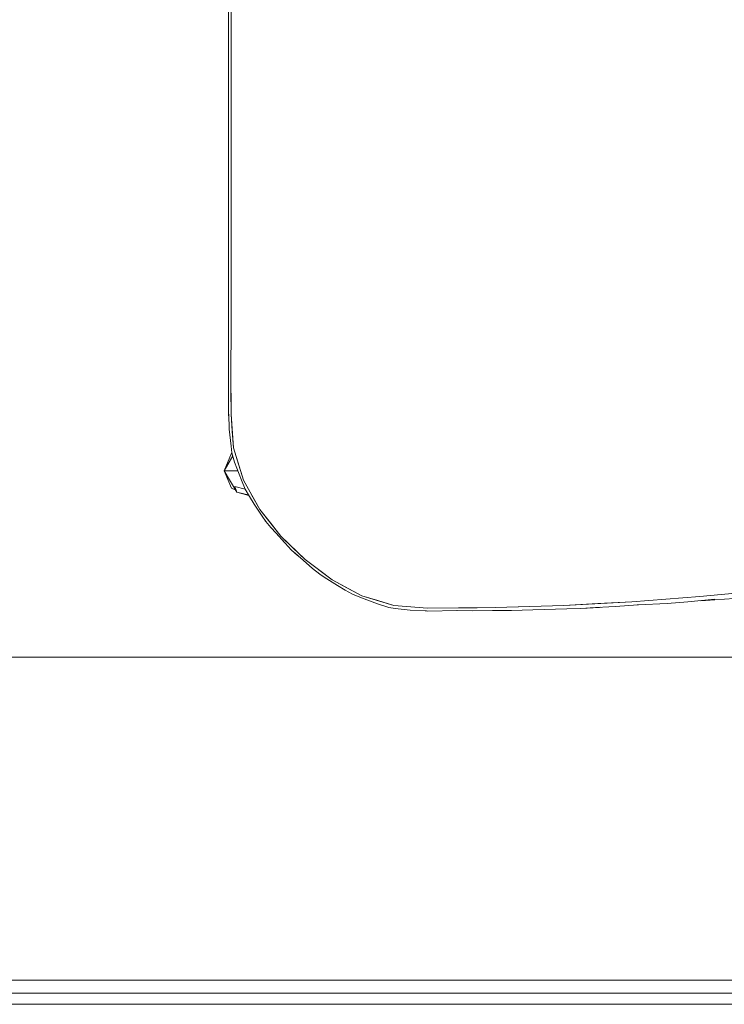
# Model space of a CAD drawing. Header units: millimetres. Extents: x 321 to 585, y -277 to 9.
# Tile 1049 of 1056: x 359.936 to 360.523, y -4.912 to -4.092. Entities that reach past the tile are written whole.
import ezdxf

# ---------------------------------------------------------------- set-up
doc = ezdxf.new("R2010")
doc.units = ezdxf.units.MM
doc.header["$MEASUREMENT"] = 0
for name, color, linetype, lineweight in [('IFC-Elemento de mobília-Contorno', 152, 'Continuous', 5), ('IFC-Laje-Contorno', 134, 'Continuous', 5), ('IFC-Parede padrão-Contorno', 44, 'Continuous', 5), ('IFC-Viga-Contorno', 66, 'Continuous', 5)]:
    doc.layers.add(name, color=color, linetype=linetype, lineweight=lineweight)

msp = doc.modelspace()

# ---------------------------------------------------------------- linework, layer by layer
at = {"layer": 'IFC-Elemento de mobília-Contorno', "color": 7, "lineweight": 5}
for p, q in [((360.11194, -4.10063), (360.11194, -4.06508)), ((360.11194, -4.10063), (360.11194, -4.06508)), ((360.10975, -4.10063), (360.10975, -4.08063)), ((360.10975, -4.10063), (360.10975, -4.08063)), ((360.10975, -4.10063), (360.10975, -4.08063)), ((360.10975, -4.12062), (360.10975, -4.10063)), ((360.10975, -4.12062), (360.10975, -4.10063)), ((360.11194, -4.13616), (360.11194, -4.10063)), ((360.11194, -4.13616), (360.11194, -4.10063)), ((360.11194, -4.11839), (360.11194, -4.1095)), ((360.11194, -4.11839), (360.11194, -4.1095)), ((360.11194, -4.13616), (360.11194, -4.11839)), ((360.11194, -4.13616), (360.11194, -4.11839)), ((360.10975, -4.14062), (360.10975, -4.12062)), ((360.10975, -4.14062), (360.10975, -4.12062)), ((360.10975, -4.16062), (360.10975, -4.14062)), ((360.10975, -4.16062), (360.10975, -4.14062)), ((360.10975, -4.18062), (360.10975, -4.14062)), ((360.11193, -4.1717), (360.11194, -4.13616)), ((360.11193, -4.1717), (360.11194, -4.13616)), ((360.11193, -4.1717), (360.11193, -4.15393)), ((360.11193, -4.1717), (360.11193, -4.15393)), ((360.10975, -4.18062), (360.10975, -4.16062)), ((360.10975, -4.18062), (360.10975, -4.16062)), ((360.11192, -4.20724), (360.11193, -4.1717)), ((360.11192, -4.20724), (360.11193, -4.1717)), ((360.10975, -4.20061), (360.10975, -4.18062)), ((360.10975, -4.20061), (360.10975, -4.18062)), ((360.10975, -4.20061), (360.10975, -4.18062)), ((360.11192, -4.20724), (360.11192, -4.18947)), ((360.11192, -4.20724), (360.11192, -4.18947)), ((360.10975, -4.22061), (360.10975, -4.20061)), ((360.10975, -4.22061), (360.10975, -4.20061)), ((360.1119, -4.24279), (360.11192, -4.20724)), ((360.1119, -4.24279), (360.11192, -4.20724)), ((360.10975, -4.23061), (360.10975, -4.22061)), ((360.10975, -4.23061), (360.10975, -4.22061)), ((360.10975, -4.23061), (360.10975, -4.22061)), ((360.1119, -4.24279), (360.11191, -4.22501)), ((360.1119, -4.24279), (360.11191, -4.22501)), ((360.10975, -4.24061), (360.10975, -4.23061)), ((360.10975, -4.24061), (360.10975, -4.23061)), ((360.10975, -4.2606), (360.10975, -4.24061)), ((360.10975, -4.2606), (360.10975, -4.24061)), ((360.10975, -4.2606), (360.10975, -4.24061)), ((360.1119, -4.24279), (360.11191, -4.27832)), ((360.1119, -4.24279), (360.11191, -4.27832)), ((360.10975, -4.28061), (360.10975, -4.2606)), ((360.10975, -4.28061), (360.10975, -4.2606)), ((360.10975, -4.28061), (360.10975, -4.2606)), ((360.10975, -4.30061), (360.10975, -4.2606)), ((360.11191, -4.26944), (360.11191, -4.26055)), ((360.11191, -4.26944), (360.11191, -4.26055)), ((360.11191, -4.26944), (360.11191, -4.27832)), ((360.11191, -4.26944), (360.11191, -4.27832)), ((360.10975, -4.30061), (360.10975, -4.28061)), ((360.10975, -4.30061), (360.10975, -4.28061)), ((360.11191, -4.31386), (360.11191, -4.27832)), ((360.11191, -4.31386), (360.11191, -4.27832)), ((360.11191, -4.31386), (360.11191, -4.29609)), ((360.11191, -4.31386), (360.11191, -4.29609)), ((360.10975, -4.32061), (360.10975, -4.30061)), ((360.10975, -4.32061), (360.10975, -4.30061)), ((360.11183, -4.3494), (360.11191, -4.31386)), ((360.11183, -4.3494), (360.11191, -4.31386)), ((360.11187, -4.33162), (360.11191, -4.31386)), ((360.10975, -4.34062), (360.10975, -4.32061)), ((360.10975, -4.34062), (360.10975, -4.32061)), ((360.10975, -4.34062), (360.10975, -4.32061)), ((360.11183, -4.3494), (360.11187, -4.33162)), ((360.11183, -4.3494), (360.11187, -4.33162)), ((360.10975, -4.36062), (360.10975, -4.34062)), ((360.10975, -4.36062), (360.10975, -4.34062)), ((360.11172, -4.38493), (360.11183, -4.3494)), ((360.11172, -4.38493), (360.11183, -4.3494)), ((360.10975, -4.38062), (360.10975, -4.36062)), ((360.10975, -4.38062), (360.10975, -4.36062)), ((360.10975, -4.38062), (360.10975, -4.36062)), ((360.10975, -4.38062), (360.10975, -4.36062)), ((360.11172, -4.38493), (360.11177, -4.36716)), ((360.11172, -4.38493), (360.11177, -4.36716)), ((360.10975, -4.40062), (360.10975, -4.38062)), ((360.10975, -4.40062), (360.10975, -4.38062)), ((360.10975, -4.38349), (360.10975, -4.42078)), ((360.11172, -4.38493), (360.11181, -4.42046)), ((360.11172, -4.38493), (360.11181, -4.42046)), ((360.10975, -4.42063), (360.10975, -4.40062)), ((360.10975, -4.42063), (360.10975, -4.40062)), ((360.11176, -4.40049), (360.11181, -4.42046)), ((360.11176, -4.40049), (360.11181, -4.42046)), ((360.10975, -4.42063), (360.10997, -4.42309)), ((360.10975, -4.42063), (360.10997, -4.42309)), ((360.10975, -4.42078), (360.10997, -4.42323)), ((360.10975, -4.42078), (360.10997, -4.42323)), ((360.10989, -4.42059), (360.11028, -4.43291)), ((360.10989, -4.42059), (360.11028, -4.43291)), ((360.11181, -4.42046), (360.11284, -4.43463)), ((360.11181, -4.42046), (360.11387, -4.44864)), ((360.11181, -4.42046), (360.11284, -4.43463)), ((360.11181, -4.42046), (360.11387, -4.44864)), ((360.11028, -4.43291), (360.11184, -4.44727)), ((360.11028, -4.43291), (360.11184, -4.44727)), ((360.11284, -4.43463), (360.11387, -4.44864)), ((360.11284, -4.43463), (360.11387, -4.44864)), ((360.11184, -4.44727), (360.11262, -4.45268)), ((360.11184, -4.44727), (360.11262, -4.45268)), ((360.11364, -4.44548), (360.11364, -4.44551)), ((360.11364, -4.44548), (360.11364, -4.44551)), ((360.10618, -4.46762), (360.11215, -4.45308)), ((360.10618, -4.46762), (360.11333, -4.45524)), ((360.11261, -4.45248), (360.11262, -4.45268)), ((360.11262, -4.45268), (360.11478, -4.4605)), ((360.11262, -4.45268), (360.11269, -4.45285)), ((360.11262, -4.45268), (360.11264, -4.45287)), ((360.11262, -4.45268), (360.11478, -4.4605)), ((360.11262, -4.45268), (360.11269, -4.45285)), ((360.11264, -4.45287), (360.11267, -4.45286)), ((360.11264, -4.45287), (360.11267, -4.45286)), ((360.11387, -4.44864), (360.11801, -4.46206)), ((360.11387, -4.44864), (360.12215, -4.47547)), ((360.11387, -4.44864), (360.11801, -4.46206)), ((360.11387, -4.44864), (360.12215, -4.47547)), ((360.11478, -4.4605), (360.12061, -4.47559)), ((360.11478, -4.4605), (360.12061, -4.47559)), ((360.11801, -4.46206), (360.12215, -4.47547)), ((360.11801, -4.46206), (360.12215, -4.47547)), ((360.10618, -4.46762), (360.10871, -4.46762)), ((360.10618, -4.46762), (360.10871, -4.46762)), ((360.10618, -4.46762), (360.11224, -4.48226)), ((360.10618, -4.46762), (360.11653, -4.48555)), ((360.10871, -4.46762), (360.11619, -4.46762)), ((360.10871, -4.46762), (360.11619, -4.46762)), ((360.11619, -4.46762), (360.11753, -4.46762)), ((360.11619, -4.46762), (360.11753, -4.46762)), ((360.12061, -4.47559), (360.12369, -4.48315)), ((360.12061, -4.47559), (360.12369, -4.48315)), ((360.12215, -4.47547), (360.13587, -4.5)), ((360.12215, -4.47547), (360.13587, -4.5)), ((360.11224, -4.48226), (360.11538, -4.48356)), ((360.11224, -4.48226), (360.11538, -4.48356)), ((360.11492, -4.48071), (360.11653, -4.48555)), ((360.11492, -4.48071), (360.12368, -4.48315)), ((360.11492, -4.48071), (360.11653, -4.48555)), ((360.11492, -4.48071), (360.12368, -4.48315)), ((360.11653, -4.48555), (360.12623, -4.48771)), ((360.11653, -4.48555), (360.12653, -4.48822)), ((360.11653, -4.48555), (360.12623, -4.48771)), ((360.11653, -4.48555), (360.12653, -4.48822)), ((360.12354, -4.48281), (360.12365, -4.4831)), ((360.12363, -4.48305), (360.12365, -4.4831)), ((360.12365, -4.48307), (360.12367, -4.48311)), ((360.12365, -4.4831), (360.12369, -4.48315)), ((360.12365, -4.4831), (360.12368, -4.48315)), ((360.12365, -4.4831), (360.12369, -4.48315)), ((360.12365, -4.4831), (360.12368, -4.48315)), ((360.12367, -4.48311), (360.12389, -4.48345)), ((360.12367, -4.48311), (360.12368, -4.48315)), ((360.12367, -4.48311), (360.1271, -4.48925)), ((360.12367, -4.48311), (360.12389, -4.48345)), ((360.12367, -4.48311), (360.1271, -4.48925)), ((360.12901, -4.48774), (360.13587, -4.5)), ((360.12901, -4.48774), (360.13587, -4.5)), ((360.1271, -4.48925), (360.13118, -4.49553)), ((360.1271, -4.48925), (360.13118, -4.49553)), ((360.13118, -4.49553), (360.13773, -4.5054)), ((360.13118, -4.49553), (360.13773, -4.5054)), ((360.13587, -4.5), (360.14459, -4.51103)), ((360.13587, -4.5), (360.15331, -4.52206)), ((360.13587, -4.5), (360.14459, -4.51103)), ((360.13587, -4.5), (360.15331, -4.52206)), ((360.13773, -4.5054), (360.14081, -4.50996)), ((360.13773, -4.5054), (360.14081, -4.50996)), ((360.1404, -4.50932), (360.14081, -4.50996)), ((360.14081, -4.50996), (360.14493, -4.51492)), ((360.14081, -4.50996), (360.14493, -4.51492)), ((360.14459, -4.51103), (360.15331, -4.52206)), ((360.14459, -4.51103), (360.15331, -4.52206)), ((360.14493, -4.51492), (360.14937, -4.5197)), ((360.14493, -4.51492), (360.14937, -4.5197)), ((360.14937, -4.5197), (360.15641, -4.52741)), ((360.14937, -4.5197), (360.15641, -4.52741)), ((360.15331, -4.52206), (360.1634, -4.53187)), ((360.15331, -4.52206), (360.17348, -4.54167)), ((360.15331, -4.52206), (360.1634, -4.53187)), ((360.15331, -4.52206), (360.17348, -4.54167)), ((360.15443, -4.52525), (360.16181, -4.53353)), ((360.15443, -4.52525), (360.16181, -4.53353)), ((360.15448, -4.52531), (360.16182, -4.53354)), ((360.15448, -4.52531), (360.16182, -4.53354)), ((360.16181, -4.53353), (360.16734, -4.53822)), ((360.16181, -4.53353), (360.16734, -4.53822)), ((360.16182, -4.53354), (360.16728, -4.53817)), ((360.16182, -4.53354), (360.16728, -4.53817)), ((360.1634, -4.53187), (360.17348, -4.54167)), ((360.1634, -4.53187), (360.17348, -4.54167)), ((360.16362, -4.53489), (360.17184, -4.54224)), ((360.16362, -4.53489), (360.17184, -4.54224)), ((360.17184, -4.54224), (360.17969, -4.54907)), ((360.17184, -4.54224), (360.17969, -4.54907)), ((360.17348, -4.54167), (360.19599, -4.55853)), ((360.17348, -4.54167), (360.18473, -4.5501)), ((360.17348, -4.54167), (360.19599, -4.55853)), ((360.17348, -4.54167), (360.18473, -4.5501)), ((360.17969, -4.54907), (360.1859, -4.55396)), ((360.17969, -4.54907), (360.1859, -4.55396)), ((360.18473, -4.5501), (360.19599, -4.55853)), ((360.18473, -4.5501), (360.19599, -4.55853)), ((360.1859, -4.55396), (360.1895, -4.55624)), ((360.1859, -4.55396), (360.1895, -4.55624)), ((360.1895, -4.55624), (360.20052, -4.56321)), ((360.1895, -4.55624), (360.20052, -4.56321)), ((360.19599, -4.55853), (360.22077, -4.57181)), ((360.19599, -4.55853), (360.20838, -4.56517)), ((360.19599, -4.55853), (360.22077, -4.57181)), ((360.19599, -4.55853), (360.20838, -4.56517)), ((360.20052, -4.56321), (360.20689, -4.56722)), ((360.20052, -4.56321), (360.20689, -4.56722)), ((360.20689, -4.56722), (360.21299, -4.57054)), ((360.20689, -4.56722), (360.21299, -4.57054)), ((360.20838, -4.56517), (360.22077, -4.57181)), ((360.20838, -4.56517), (360.22077, -4.57181)), ((360.21299, -4.57054), (360.22054, -4.57347)), ((360.21299, -4.57054), (360.22054, -4.57347)), ((360.50239, -4.57255), (360.55891, -4.56698)), ((360.50239, -4.57255), (360.55891, -4.56698)), ((360.22054, -4.57347), (360.23397, -4.57868)), ((360.22054, -4.57347), (360.23397, -4.57868)), ((360.22077, -4.57181), (360.24759, -4.5801)), ((360.22077, -4.57181), (360.23418, -4.57595)), ((360.22077, -4.57181), (360.24759, -4.5801)), ((360.22077, -4.57181), (360.23418, -4.57595)), ((360.23397, -4.57868), (360.24326, -4.58154)), ((360.23397, -4.57868), (360.24326, -4.58154)), ((360.23418, -4.57595), (360.24759, -4.5801)), ((360.23418, -4.57595), (360.24759, -4.5801)), ((360.38906, -4.57992), (360.44577, -4.57688)), ((360.38906, -4.57992), (360.44577, -4.57688)), ((360.38906, -4.57992), (360.41741, -4.5784)), ((360.38906, -4.57992), (360.41741, -4.5784)), ((360.41741, -4.5784), (360.44577, -4.57688)), ((360.41741, -4.5784), (360.44577, -4.57688)), ((360.44577, -4.57688), (360.50239, -4.57255)), ((360.44577, -4.57688), (360.50239, -4.57255)), ((360.44577, -4.57688), (360.47408, -4.57472)), ((360.44577, -4.57688), (360.47408, -4.57472)), ((360.45112, -4.57939), (360.47512, -4.57831)), ((360.45112, -4.57939), (360.47512, -4.57831)), ((360.47408, -4.57472), (360.50239, -4.57255)), ((360.47408, -4.57472), (360.50239, -4.57255)), ((360.47512, -4.57831), (360.49255, -4.57701)), ((360.47512, -4.57831), (360.49255, -4.57701)), ((360.49255, -4.57701), (360.51497, -4.57482)), ((360.49255, -4.57701), (360.51497, -4.57482)), ((360.50316, -4.57598), (360.51504, -4.5752)), ((360.50316, -4.57598), (360.51504, -4.5752)), ((360.51504, -4.5752), (360.53102, -4.57414)), ((360.51504, -4.5752), (360.53102, -4.57414)), ((360.24326, -4.58154), (360.24867, -4.58238)), ((360.24326, -4.58154), (360.24867, -4.58238)), ((360.24759, -4.5801), (360.26158, -4.58114)), ((360.24759, -4.5801), (360.27558, -4.58219)), ((360.24759, -4.5801), (360.26158, -4.58114)), ((360.24759, -4.5801), (360.27558, -4.58219)), ((360.24867, -4.58238), (360.26119, -4.58399)), ((360.24867, -4.58238), (360.26119, -4.58399)), ((360.26119, -4.58399), (360.2748, -4.58451)), ((360.26119, -4.58399), (360.2748, -4.58451)), ((360.26158, -4.58114), (360.27558, -4.58219)), ((360.26158, -4.58114), (360.27558, -4.58219)), ((360.27363, -4.58447), (360.27521, -4.58462)), ((360.27363, -4.58447), (360.27521, -4.58462)), ((360.27366, -4.58447), (360.27523, -4.58462)), ((360.27366, -4.58447), (360.27523, -4.58462)), ((360.27521, -4.58462), (360.30042, -4.58421)), ((360.27523, -4.58462), (360.30051, -4.58421)), ((360.27523, -4.58462), (360.30051, -4.58421)), ((360.27558, -4.58219), (360.33231, -4.5817)), ((360.27558, -4.58219), (360.33231, -4.5817)), ((360.27558, -4.58219), (360.30141, -4.58197)), ((360.27558, -4.58219), (360.30141, -4.58197)), ((360.29957, -4.58419), (360.31293, -4.58447)), ((360.29957, -4.58419), (360.31293, -4.58447)), ((360.30141, -4.58197), (360.31685, -4.58184)), ((360.30141, -4.58197), (360.31685, -4.58184)), ((360.31293, -4.58447), (360.32975, -4.58422)), ((360.31293, -4.58447), (360.32975, -4.58422)), ((360.31685, -4.58184), (360.33231, -4.5817)), ((360.31685, -4.58184), (360.33231, -4.5817)), ((360.32975, -4.58422), (360.3455, -4.58406)), ((360.32975, -4.58422), (360.3455, -4.58406)), ((360.33231, -4.5817), (360.38906, -4.57992)), ((360.33231, -4.5817), (360.38906, -4.57992)), ((360.33231, -4.5817), (360.36068, -4.58081)), ((360.33231, -4.5817), (360.36068, -4.58081)), ((360.3455, -4.58406), (360.36324, -4.58357)), ((360.3455, -4.58406), (360.36324, -4.58357)), ((360.36068, -4.58081), (360.38906, -4.57992)), ((360.36068, -4.58081), (360.38906, -4.57992)), ((360.36324, -4.58357), (360.39161, -4.58275)), ((360.36324, -4.58357), (360.39161, -4.58275)), ((360.39161, -4.58275), (360.40319, -4.58254)), ((360.39161, -4.58275), (360.40319, -4.58254)), ((360.40319, -4.58254), (360.41929, -4.58149)), ((360.40319, -4.58254), (360.41929, -4.58149)), ((360.40319, -4.58254), (360.41873, -4.58152)), ((360.40319, -4.58254), (360.41873, -4.58152)), ((360.4112, -4.58195), (360.43189, -4.58076)), ((360.4112, -4.58195), (360.43189, -4.58076)), ((360.43189, -4.58076), (360.45112, -4.57939)), ((360.43189, -4.58076), (360.45112, -4.57939)), ((360.45027, -4.57945), (360.45137, -4.57938)), ((360.45027, -4.57945), (360.45137, -4.57938))]:
    msp.add_line(p, q, dxfattribs=at)
at = {"layer": 'IFC-Laje-Contorno', "color": 7, "lineweight": 5}
for p, q in [((357.13033, -4.91237), (363.93913, -4.91237)), ((357.13034, -4.91236), (363.93914, -4.91236))]:
    msp.add_line(p, q, dxfattribs=at)
at = {"layer": 'IFC-Parede padrão-Contorno', "color": 7, "lineweight": 5}
for p, q in [((357.13033, -4.89237), (361.33292, -4.89237)), ((359.73655, -4.91237), (363.93913, -4.91237))]:
    msp.add_line(p, q, dxfattribs=at)
at = {"layer": 'IFC-Viga-Contorno', "color": 7, "lineweight": 5}
for p, q in [((359.60327, -4.62304), (361.02601, -4.62304)), ((359.60327, -4.62304), (361.02601, -4.62304)), ((357.15573, -4.90304), (363.93914, -4.90304))]:
    msp.add_line(p, q, dxfattribs=at)

doc.saveas('drawing.dxf')
